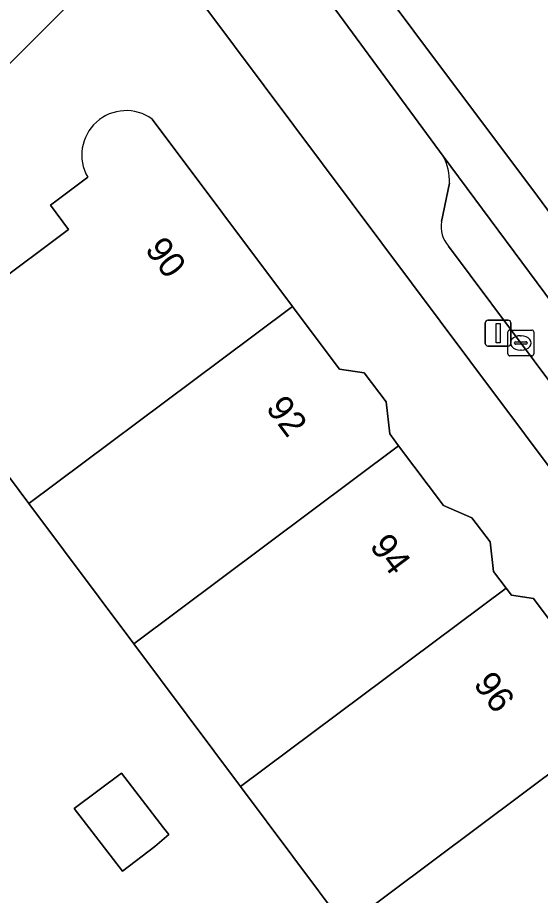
# Model space of a CAD drawing. Extents: x 160349 to 161355, y 381727 to 382854.
# Drawn here: x 161238.04 to 161258.32, y 382479.26 to 382513.31 of the extents above; entities that cross this region are included whole.
import ezdxf

# ---------------------------------------------------------------- set-up
doc = ezdxf.new("R2010")
doc.units = 0
for name, color, linetype in [('IMGEO_Erf', 7, 'Continuous'), ('IMGEO_Kolk', 7, 'Continuous'), ('IMGEO_Lichtmast', 7, 'Continuous'), ('IMGEO_Pand', 7, 'Continuous'), ('IMGEO_Pand_nummerreeks', 7, 'Continuous'), ('IMGEO_Parkeervlak_open', 7, 'Continuous'), ('IMGEO_Rijbaan_lokaal_gesloten', 7, 'Continuous'), ('IMGEO_Voetpad_open', 7, 'Continuous')]:
    doc.layers.add(name, color=color, linetype=linetype)

msp = doc.modelspace()

# ---------------------------------------------------------------- linework, layer by layer
at = {"layer": 'IMGEO_Erf'}
for points in [[(161292.218, 382451.055), (161287.175, 382457.792), (161255.578, 382500), (161243.04, 382516.778)], [(161243.261, 382509.373), (161248.702, 382502.105), (161250.277, 382500), (161250.523, 382499.671), (161251.486, 382499.532), (161252.33, 382498.405), (161252.478, 382497.162), (161252.82, 382496.705), (161254.558, 382494.383), (161255.662, 382493.91), (161256.366, 382492.97), (161256.503, 382491.826), (161256.986, 382491.18), (161257.193, 382490.903), (161258.051, 382490.78), (161258.89, 382489.658)], [(161266.555, 382456.939), (161262.614, 382462.206), (161258.576, 382467.602), (161254.729, 382472.744), (161250.75, 382478.062), (161246.694, 382483.483), (161242.549, 382489.024), (161238.481, 382494.461), (161236.931, 382496.532), (161234.335, 382500), (161233.935, 382500.535), (161240.021, 382505.089), (161239.315, 382506.033), (161240.765, 382507.119)]]:
    msp.add_lwpolyline(points, dxfattribs=at)
msp.add_lwpolyline([(161242.108, 382480.199), (161240.239, 382482.629), (161242.076, 382484.003), (161243.707, 382481.883), (161243.907, 382481.623), (161243.364, 382481.165)], close=True, dxfattribs=at)
for centre, radius, start, end in [((161560.679, 382191.563), 454.598, 134.32482, 137.2748), ((161242.253, 382507.98), 1.719, 54.1194, 210.0475)]:
    msp.add_arc(centre, radius, start, end, dxfattribs=at)
at = {"layer": 'IMGEO_Kolk'}
for p, q in [((161257.058, 382500.262), (161257.058, 382501.114)), ((161257.133, 382501.188), (161257.985, 382501.188)), ((161258.059, 382501.114), (161258.059, 382500.262)), ((161257.36, 382500.731), (161257.758, 382500.731)), ((161257.546, 382500.968), (161257.571, 382500.968)), ((161257.317, 382500.682), (161257.317, 382500.694)), ((161257.755, 382500.645), (161257.357, 382500.645)), ((161257.569, 382500.408), (161257.544, 382500.408)), ((161257.801, 382500.694), (161257.801, 382500.682)), ((161257.985, 382500.188), (161257.133, 382500.188))]:
    msp.add_line(p, q, dxfattribs=at)
for points in [[(161257.058, 382500.262), (161257.058, 382501.114)], [(161257.133, 382501.188), (161257.985, 382501.188)], [(161258.059, 382501.114), (161258.059, 382500.262)], [(161257.985, 382500.188), (161257.133, 382500.188)]]:
    msp.add_lwpolyline(points, dxfattribs=at)
for centre, radius, start, end in [((161257.135, 382501.112), 0.0765, 91.552, 178.448), ((161257.135, 382501.112), 0.0765, 91.552, 178.448), ((161257.983, 382501.112), 0.0765, 1.552, 88.448), ((161257.983, 382501.112), 0.0765, 1.552, 88.448), ((161257.357, 382500.691), 0.0403, 85.8775, 175.7526), ((161257.762, 382500.693), 0.0386, 1.7309, 96.639), ((161257.354, 382500.681), 0.0366, 178.938, 274.7102), ((161257.758, 382500.688), 0.043, 264.8664, 352.4533), ((161257.135, 382500.264), 0.0765, 181.552, 268.448), ((161257.135, 382500.264), 0.0765, 181.552, 268.448), ((161257.983, 382500.264), 0.0765, 271.552, 358.448), ((161257.983, 382500.264), 0.0765, 271.552, 358.448)]:
    msp.add_arc(centre, radius, start, end, dxfattribs=at)
for centre, major_axis, ratio, start_param, end_param in [((161257.545, 382500.688), (-0.387, 0.002), 0.722429, 4.712389, 7.853982), ((161257.57, 382500.688), (-0.39, 0.002), 0.717154, 1.570796, 4.712389)]:
    msp.add_ellipse(centre, major_axis=major_axis, ratio=ratio, start_param=start_param, end_param=end_param, dxfattribs=at)
at = {"layer": 'IMGEO_Lichtmast'}
for p, q in [((161256.18, 382500.67), (161256.18, 382501.47)), ((161256.18, 382501.47), (161256.18, 382500.67)), ((161256.28, 382501.57), (161257.07, 382501.57)), ((161257.07, 382501.57), (161256.28, 382501.57)), ((161257.17, 382501.47), (161257.17, 382500.67)), ((161257.17, 382500.67), (161257.17, 382501.47)), ((161257.07, 382500.57), (161256.28, 382500.57)), ((161256.28, 382500.57), (161257.07, 382500.57))]:
    msp.add_line(p, q, dxfattribs=at)
msp.add_lwpolyline([(161256.6, 382501.445), (161256.75, 382501.445), (161256.75, 382500.695), (161256.6, 382500.695), (161256.6, 382501.445)], dxfattribs=at)
for centre, start, end in [((161256.28, 382501.47), 90, 180), ((161256.28, 382501.47), 90, 180), ((161257.07, 382501.47), 0, 90), ((161257.07, 382501.47), 360, 90), ((161256.28, 382500.67), 180, 270), ((161256.28, 382500.67), 180, 270), ((161257.07, 382500.67), 270, 0), ((161257.07, 382500.67), 270, 0)]:
    msp.add_arc(centre, 0.1, start, end, dxfattribs=at)
at = {"layer": 'IMGEO_Pand'}
msp.add_lwpolyline([(161240.765, 382507.119), (161239.315, 382506.033), (161240.021, 382505.089), (161233.935, 382500.535), (161234.335, 382500), (161236.931, 382496.532), (161238.481, 382494.461), (161245.887, 382500), (161248.702, 382502.105), (161243.261, 382509.373)], dxfattribs=at)
for points in [[(161238.481, 382494.461), (161242.549, 382489.024), (161252.82, 382496.705), (161252.478, 382497.162), (161252.33, 382498.405), (161251.486, 382499.532), (161250.523, 382499.671), (161250.277, 382500), (161248.702, 382502.105), (161245.887, 382500)], [(161252.82, 382496.705), (161242.549, 382489.024), (161246.694, 382483.483), (161256.986, 382491.18), (161256.503, 382491.826), (161256.366, 382492.97), (161255.662, 382493.91), (161254.558, 382494.383)], [(161246.694, 382483.483), (161250.75, 382478.062), (161261.065, 382485.775), (161259.029, 382488.495), (161258.89, 382489.658), (161258.051, 382490.78), (161257.193, 382490.903), (161256.986, 382491.18)], [(161254.729, 382472.744), (161265.058, 382480.469), (161264.601, 382481.078), (161264.459, 382482.267), (161263.619, 382483.39), (161262.757, 382483.514), (161261.065, 382485.775), (161250.75, 382478.062)], [(161240.239, 382482.629), (161242.108, 382480.199), (161243.364, 382481.165), (161243.907, 382481.623), (161243.707, 382481.883), (161242.076, 382484.003)]]:
    msp.add_lwpolyline(points, close=True, dxfattribs=at)
msp.add_arc((161242.253, 382507.98), 1.719, 54.1194, 210.0475, dxfattribs=at)
at = {"layer": 'IMGEO_Parkeervlak_open'}
for points in [[(161296.429, 382451.481), (161290.179, 382459.912), (161254.544, 382507.935)], [(161254.788, 382506.882), (161254.486, 382505.396)], [(161254.755, 382504.444), (161258.072, 382500), (161269.626, 382484.519), (161288.802, 382458.94), (161293.496, 382452.678)]]:
    msp.add_lwpolyline(points, dxfattribs=at)
for centre, radius, start, end in [((161252.75, 382506.964), 2.04, 357.6837, 28.4089), ((161255.562, 382505.186), 1.096, 168.9596, 222.5971)]:
    msp.add_arc(centre, radius, start, end, dxfattribs=at)
at = {"layer": 'IMGEO_Rijbaan_lokaal_gesloten'}
for points in [[(161145.825, 382657.452), (161122.396, 382686.849), (161117.925, 382683.211), (161123.617, 382676.443), (161133.559, 382664.319), (161143.121, 382652.621), (161160.969, 382630.22), (161167.454, 382622.169), (161172.046, 382616.96), (161178.106, 382610.235), (161184.449, 382603.321), (161188.852, 382598.538), (161202.439, 382580.494), (161219.434, 382557.619), (161238.986, 382532.046), (161258.207, 382506.378), (161277.616, 382480.046), (161290.493, 382462.855), (161291.777, 382461.04), (161296.221, 382454.757), (161300.814, 382447.985), (161304.019, 382442.807), (161306.397, 382444.971)], [(161312.331, 382428.758), (161309.666, 382433.634), (161306.92, 382438.181), (161304.019, 382442.807), (161300.814, 382447.985), (161296.221, 382454.757), (161291.777, 382461.04), (161290.493, 382462.855), (161277.616, 382480.046), (161258.207, 382506.378), (161238.986, 382532.046)], [(161247.941, 382516.863), (161248.765, 382515.806), (161254.544, 382507.935), (161290.179, 382459.912), (161296.429, 382451.481), (161297.542, 382449.719), (161299.394, 382446.74), (161305.076, 382437.363), (161307.014, 382434.34), (161307.616, 382433.374), (161308.721, 382431.098), (161309.182, 382429.908), (161309.848, 382428.262), (161311.727, 382428.926)]]:
    msp.add_lwpolyline(points, dxfattribs=at)
at = {"layer": 'IMGEO_Voetpad_open'}
for points in [[(161241.525, 382518.796), (161243.04, 382516.778), (161255.578, 382500), (161287.175, 382457.792), (161292.218, 382451.055), (161292.838, 382450.226), (161306.327, 382432.209), (161307.614, 382429.292), (161308.855, 382425.575), (161310.866, 382417.83)], [(161254.544, 382507.935), (161248.765, 382515.806), (161247.941, 382516.863)], [(161254.486, 382505.396), (161254.788, 382506.882)], [(161269.626, 382484.519), (161258.072, 382500), (161254.755, 382504.444)]]:
    msp.add_lwpolyline(points, dxfattribs=at)
for centre, radius, start, end in [((161560.679, 382191.563), 454.598, 134.32482, 137.2748), ((161252.75, 382506.964), 2.04, 357.6837, 28.4089), ((161255.562, 382505.186), 1.096, 168.9596, 222.5971)]:
    msp.add_arc(centre, radius, start, end, dxfattribs=at)

# ---------------------------------------------------------------- texts
at = {"layer": 'IMGEO_Pand_nummerreeks'}
for s, rotation, p in [('90', 306.8161, (161242.954, 382504.31)), ('92', 306.9326, (161247.642, 382498.158)), ('94', 306.9326, (161251.667, 382492.804)), ('96', 306.9326, (161255.689, 382487.453))]:
    msp.add_text(s, height=1, rotation=rotation, dxfattribs=at).set_placement(p)

doc.saveas('drawing.dxf')
